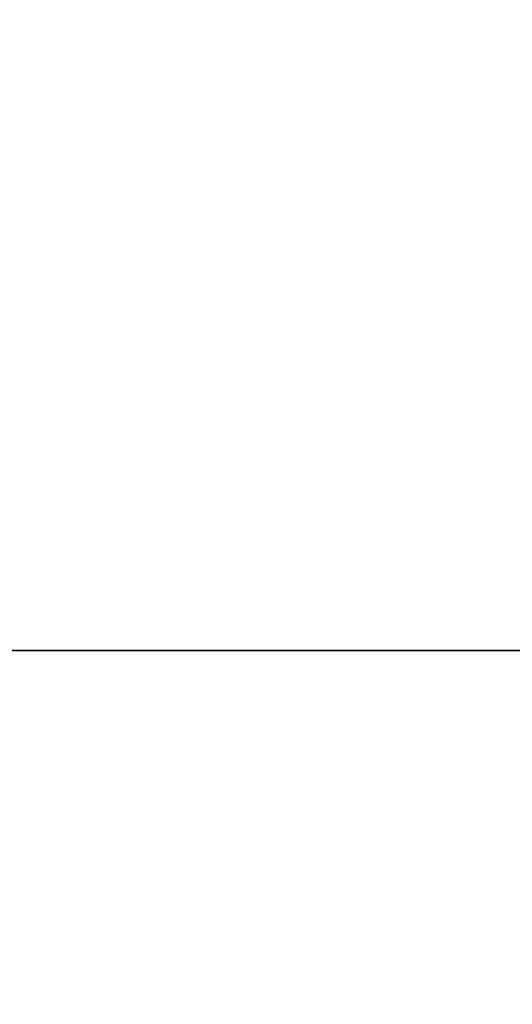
# Model space of a CAD drawing. Header units: millimetres. Extents: x -603 to 3703, y -121 to 193.
# Tile 723 of 1056: x 1996 to 2008, y -27 to -2. Entities that reach past the tile are written whole.
import ezdxf

# ---------------------------------------------------------------- set-up
doc = ezdxf.new("R2010")
doc.units = ezdxf.units.MM
doc.layers.add('152', color=7, linetype='Continuous', true_color=0xffffff)

# ---------------------------------------------------------------- blocks, each defined once
blk = doc.blocks.new('UG_SURFACE_094')
at = {"layer": '152', "color": 252, "linetype": 'Continuous', "lineweight": 35}
for points in [[(970, -18, 2077.25), (2030, -18, 2077.25), (2028.5, -18, 2075.75), (971.5, -18, 2075.75)], [(970, -18, 2077.25), (970, -29.92, 2077.25), (2030, -29.92, 2077.25), (2030, -18, 2077.25)], [(971.5, -18, 2075.75), (2028.5, -18, 2075.75), (2028.5, -29.92, 2075.75), (971.5, -29.92, 2075.75)]]:
    blk.add_3dface(points, dxfattribs=at)
blk = doc.blocks.new('UG_SURFACE_179')
at = {"layer": '152', "color": 252, "linetype": 'Continuous', "lineweight": 35}
for points in [[(2165, -18, 2212.25), (2165, 174.4, 2212.25), (835, 174.4, 2212.25), (835, -18, 2212.25)], [(985, -18, 2062.25), (985, 174.4, 2062.25), (2015, 174.4, 2062.25), (2015, -18, 2062.25)], [(2165, -18, 2212.25), (835, -18, 2212.25), (985, -18, 2062.25), (2015, -18, 2062.25)]]:
    blk.add_3dface(points, dxfattribs=at)

msp = doc.modelspace()

# ---------------------------------------------------------------- linework, layer by layer
at = {"layer": '152', "color": 252, "linetype": 'Continuous', "lineweight": 35}
for p, q in [((2165, -18, 2212.25), (835, -18, 2212.25)), ((2030, -18, 2077.25), (970, -18, 2077.25)), ((2028.5, -18, 2075.75), (971.5, -18, 2075.75)), ((985, -18, 2062.25), (2015, -18, 2062.25))]:
    msp.add_line(p, q, dxfattribs=at)

# ---------------------------------------------------------------- block references
for name in ['UG_SURFACE_179', 'UG_SURFACE_094']:
    msp.add_blockref(name, (0, 0), dxfattribs=at)

doc.saveas('drawing.dxf')
